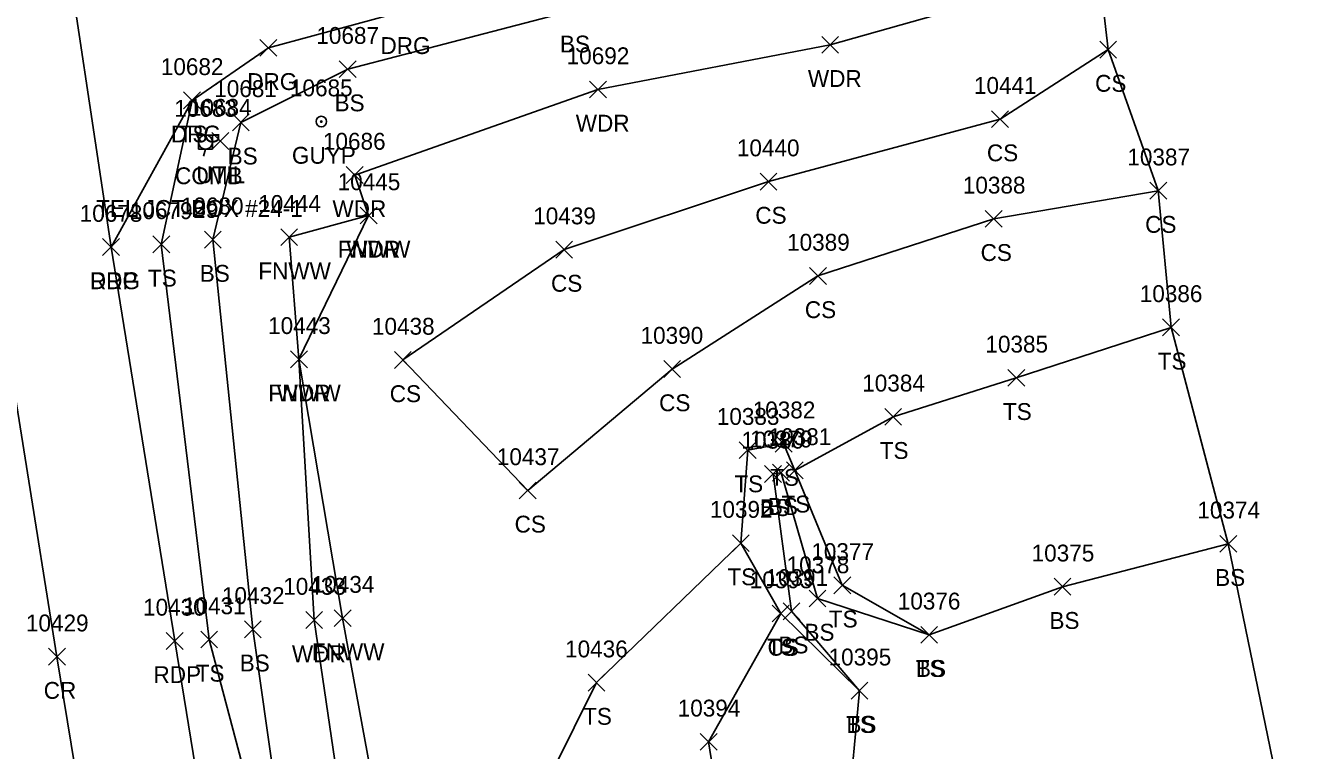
# Model space of a CAD drawing. Extents: x 1439173 to 1457902, y 641926 to 659889.
# Drawn here: x 1448137.9 to 1448290.3, y 647291.7 to 647377.7 of the extents above; entities that cross this region are included whole.
import ezdxf

# ---------------------------------------------------------------- set-up
doc = ezdxf.new("R2010")
doc.units = 0
for name, color, linetype in [('L_A', 7, 'Continuous'), ('L_I', 7, 'Continuous'), ('L_TIC', 7, 'Continuous'), ('LAWA', 7, 'Continuous'), ('LELB', 7, 'Continuous'), ('LFNC', 7, 'Continuous'), ('LSOGP', 7, 'Continuous'), ('P_A', 7, 'Continuous'), ('P_I', 7, 'Continuous'), ('P_TIC', 7, 'Continuous'), ('PET', 7, 'Continuous'), ('PRC', 7, 'Continuous'), ('R_A', 7, 'Continuous'), ('R_I', 7, 'Continuous'), ('R_TIC', 7, 'Continuous'), ('RDG', 7, 'Continuous'), ('U_A', 7, 'Continuous'), ('U_C', 7, 'Continuous'), ('U_I', 7, 'Continuous'), ('UDEFAULT', 7, 'Continuous'), ('UP', 7, 'Continuous'), ('UPGW', 7, 'Continuous')]:
    doc.layers.add(name, color=color, linetype=linetype)

msp = doc.modelspace()

# ---------------------------------------------------------------- linework, layer by layer
at = {"layer": 'L_TIC'}
for points in [[(1448232.43, 647374.45), (1448234.43, 647376.45)], [(1448234.43, 647374.45), (1448232.43, 647376.45)], [(1448265.44, 647373.88), (1448267.44, 647375.88)], [(1448267.44, 647373.88), (1448265.44, 647375.88)], [(1448175.17, 647371.56), (1448177.17, 647373.56)], [(1448177.17, 647371.56), (1448175.17, 647373.56)], [(1448204.87, 647369.15), (1448206.87, 647371.15)], [(1448206.87, 647369.15), (1448204.87, 647371.15)], [(1448156.7, 647367.86), (1448158.7, 647369.86)], [(1448158.7, 647367.86), (1448156.7, 647369.86)], [(1448162.48, 647365.25), (1448164.48, 647367.25)], [(1448164.48, 647365.25), (1448162.48, 647367.25)], [(1448252.6, 647365.63), (1448254.6, 647367.63)], [(1448254.6, 647365.63), (1448252.6, 647367.63)], [(1448176, 647359), (1448178, 647361)], [(1448178, 647359), (1448176, 647361)], [(1448225.11, 647358.22), (1448227.11, 647360.22)], [(1448227.11, 647358.22), (1448225.11, 647360.22)], [(1448271.38, 647357.14), (1448273.38, 647359.14)], [(1448273.38, 647357.14), (1448271.38, 647359.14)], [(1448177.65, 647354.2), (1448179.65, 647356.2)], [(1448179.65, 647354.2), (1448177.65, 647356.2)], [(1448177.65, 647354.2), (1448179.65, 647356.2)], [(1448179.65, 647354.2), (1448177.65, 647356.2)], [(1448251.85, 647353.8), (1448253.85, 647355.8)], [(1448253.85, 647353.8), (1448251.85, 647355.8)], [(1448153.05, 647350.77), (1448155.05, 647352.77)], [(1448155.05, 647350.77), (1448153.05, 647352.77)], [(1448159.17, 647351.33), (1448161.17, 647353.33)], [(1448161.17, 647351.33), (1448159.17, 647353.33)], [(1448168.22, 647351.62), (1448170.22, 647353.62)], [(1448170.22, 647351.62), (1448168.22, 647353.62)], [(1448200.86, 647350.15), (1448202.86, 647352.15)], [(1448202.86, 647350.15), (1448200.86, 647352.15)], [(1448230.99, 647347.02), (1448232.99, 647349.02)], [(1448232.99, 647347.02), (1448230.99, 647349.02)], [(1448272.9, 647340.92), (1448274.9, 647342.92)], [(1448274.9, 647340.92), (1448272.9, 647342.92)], [(1448169.39, 647337.13), (1448171.39, 647339.13)], [(1448171.39, 647337.13), (1448169.39, 647339.13)], [(1448169.39, 647337.13), (1448171.39, 647339.13)], [(1448171.39, 647337.13), (1448169.39, 647339.13)], [(1448181.72, 647337.05), (1448183.72, 647339.05)], [(1448183.72, 647337.05), (1448181.72, 647339.05)], [(1448213.69, 647335.97), (1448215.69, 647337.97)], [(1448215.69, 647335.97), (1448213.69, 647337.97)], [(1448254.53, 647334.93), (1448256.53, 647336.93)], [(1448256.53, 647334.93), (1448254.53, 647336.93)], [(1448239.91, 647330.31), (1448241.91, 647332.31)], [(1448241.91, 647330.31), (1448239.91, 647332.31)], [(1448222.65, 647326.35), (1448224.65, 647328.35)], [(1448224.65, 647326.35), (1448222.65, 647328.35)], [(1448226.91, 647327.12), (1448228.91, 647329.12)], [(1448228.91, 647327.12), (1448226.91, 647329.12)], [(1448225.66, 647323.53), (1448227.66, 647325.53)], [(1448227.66, 647323.53), (1448225.66, 647325.53)], [(1448226.6, 647323.67), (1448228.6, 647325.67)], [(1448228.6, 647323.67), (1448226.6, 647325.67)], [(1448228.24, 647323.95), (1448230.24, 647325.95)], [(1448230.24, 647323.95), (1448228.24, 647325.95)], [(1448228.24, 647323.95), (1448230.24, 647325.95)], [(1448230.24, 647323.95), (1448228.24, 647325.95)], [(1448196.54, 647321.57), (1448198.54, 647323.57)], [(1448198.54, 647321.57), (1448196.54, 647323.57)], [(1448221.83, 647315.32), (1448223.83, 647317.32)], [(1448223.83, 647315.32), (1448221.83, 647317.32)], [(1448221.83, 647315.32), (1448223.83, 647317.32)], [(1448223.83, 647315.32), (1448221.83, 647317.32)], [(1448279.69, 647315.24), (1448281.69, 647317.24)], [(1448281.69, 647315.24), (1448279.69, 647317.24)], [(1448233.87, 647310.31), (1448235.87, 647312.31)], [(1448235.87, 647310.31), (1448233.87, 647312.31)], [(1448260.02, 647310.14), (1448262.02, 647312.14)], [(1448262.02, 647310.14), (1448260.02, 647312.14)], [(1448230.94, 647308.74), (1448232.94, 647310.74)], [(1448232.94, 647308.74), (1448230.94, 647310.74)], [(1448226.56, 647306.96), (1448228.56, 647308.96)], [(1448228.56, 647306.96), (1448226.56, 647308.96)], [(1448226.56, 647306.96), (1448228.56, 647308.96)], [(1448228.56, 647306.96), (1448226.56, 647308.96)], [(1448227.85, 647307.23), (1448229.85, 647309.23)], [(1448229.85, 647307.23), (1448227.85, 647309.23)], [(1448163.91, 647305.09), (1448165.91, 647307.09)], [(1448165.91, 647305.09), (1448163.91, 647307.09)], [(1448171.19, 647306.19), (1448173.19, 647308.19)], [(1448173.19, 647306.19), (1448171.19, 647308.19)], [(1448174.57, 647306.42), (1448176.57, 647308.42)], [(1448176.57, 647306.42), (1448174.57, 647308.42)], [(1448158.72, 647303.88), (1448160.72, 647305.88)], [(1448160.72, 647303.88), (1448158.72, 647305.88)], [(1448244.18, 647304.44), (1448246.18, 647306.44)], [(1448246.18, 647304.44), (1448244.18, 647306.44)], [(1448244.18, 647304.44), (1448246.18, 647306.44)], [(1448246.18, 647304.44), (1448244.18, 647306.44)], [(1448204.7, 647298.76), (1448206.7, 647300.76)], [(1448206.7, 647298.76), (1448204.7, 647300.76)], [(1448204.7, 647298.76), (1448206.7, 647300.76)], [(1448206.7, 647298.76), (1448204.7, 647300.76)], [(1448235.92, 647297.8), (1448237.92, 647299.8)], [(1448237.92, 647297.8), (1448235.92, 647299.8)], [(1448235.92, 647297.8), (1448237.92, 647299.8)], [(1448237.92, 647297.8), (1448235.92, 647299.8)], [(1448218.01, 647291.74), (1448220.01, 647293.74)], [(1448220.01, 647291.74), (1448218.01, 647293.74)], [(1448218.01, 647291.74), (1448220.01, 647293.74)], [(1448220.01, 647291.74), (1448218.01, 647293.74)]]:
    msp.add_lwpolyline(points, dxfattribs=at)
at = {"layer": 'LAWA'}
msp.add_lwpolyline([(1448252.74, 646964.45), (1448244.41, 646980.33), (1448239.61, 647007.07), (1448234.11, 647016.29), (1448223.02, 647037.69), (1448218.62, 647071.15), (1448216.86, 647088.6), (1448207.36, 647130.97), (1448199.17, 647181.24), (1448193.67, 647208.92), (1448186.25, 647244.22), (1448179.11, 647260.06), (1448172.19, 647307.19), (1448170.39, 647338.13), (1448178.65, 647355.2), (1448177, 647360), (1448205.87, 647370.15), (1448233.43, 647375.45), (1448265.34, 647384.47)], dxfattribs=at)
at = {"layer": 'LELB'}
for points in [[(1448218.87, 647009.85), (1448211.68, 647037.64), (1448203.49, 647060.79), (1448197.21, 647087.75), (1448189.33, 647126.51), (1448182.07, 647178.19), (1448178.74, 647211.52), (1448173.35, 647241.59), (1448171.13, 647262.36), (1448164.91, 647306.09), (1448160.17, 647352.33), (1448163.48, 647366.25), (1448176.17, 647372.56), (1448202.92, 647379.54), (1448231.83, 647385.8), (1448264.27, 647391.23)], [(1448272.38, 647358.14), (1448252.85, 647354.8), (1448231.99, 647348.02), (1448214.69, 647336.97), (1448197.54, 647322.57), (1448182.72, 647338.05), (1448201.86, 647351.15), (1448226.11, 647359.22), (1448253.6, 647366.63), (1448266.44, 647374.88)], [(1448318.72, 646901.59), (1448306.78, 646890.81), (1448285.86, 646882.18), (1448254.29, 646874), (1448240.89, 646872.84), (1448231.87, 646877.99), (1448226.58, 646889.32), (1448218.83, 646925.91), (1448215.41, 646953.32), (1448215.77, 646983.84), (1448212.6, 647008.1), (1448207.65, 647036.99), (1448200.2, 647061.38), (1448194.24, 647087.53), (1448187.46, 647126.05), (1448180.2, 647177.73), (1448176.03, 647211.44), (1448169.68, 647241.35), (1448170.26, 647265.12), (1448159.72, 647304.88), (1448154.05, 647351.77), (1448157.7, 647368.86)], [(1448229.24, 647324.95), (1448240.91, 647331.31), (1448255.53, 647335.93), (1448273.9, 647341.92)], [(1448245.18, 647305.44), (1448234.87, 647311.31), (1448229.24, 647324.95), (1448227.91, 647328.12), (1448223.65, 647327.35), (1448222.83, 647316.32), (1448227.56, 647307.96), (1448236.92, 647298.8), (1448235.54, 647283.93)], [(1448280.69, 647316.24), (1448261.02, 647311.14), (1448245.18, 647305.44), (1448231.94, 647309.74), (1448227.6, 647324.67), (1448226.66, 647324.53), (1448228.85, 647308.23), (1448236.92, 647298.8)], [(1448222.83, 647316.32), (1448205.7, 647299.76)], [(1448227.56, 647307.96), (1448219.01, 647292.74)], [(1448216.86, 647088.6), (1448231.32, 647104.03), (1448256.25, 647124.66), (1448255.83, 647138.86), (1448236.81, 647139.07), (1448217.93, 647153.44), (1448208.14, 647179.34), (1448198.78, 647211.77), (1448197.98, 647235.17), (1448192.1, 647244.52), (1448195.66, 647259.13), (1448197.73, 647283.76), (1448205.7, 647299.76)], [(1448249.11, 647085.15), (1448263.93, 647112.58), (1448272.8, 647127.57), (1448252.14, 647154.83), (1448219.93, 647177.94), (1448208.61, 647211.45), (1448205.62, 647238.21), (1448203.85, 647251.43), (1448220.86, 647281.1), (1448219.01, 647292.74)]]:
    msp.add_lwpolyline(points, dxfattribs=at)
at = {"layer": 'LFNC'}
msp.add_lwpolyline([(1448234.24, 646946.31), (1448229.97, 646977.48), (1448228.36, 646993.76), (1448227.17, 647001.18), (1448223.76, 647016.9), (1448221.41, 647037.24), (1448217.17, 647052.52), (1448214.9, 647070.15), (1448211.55, 647090.19), (1448205.12, 647130.28), (1448197.18, 647181.15), (1448191.95, 647209.92), (1448186.25, 647244.22), (1448184.16, 647260.49), (1448175.57, 647307.42), (1448170.39, 647338.13), (1448169.22, 647352.62), (1448178.65, 647355.2)], dxfattribs=at)
at = {"layer": 'LSOGP'}
msp.add_lwpolyline([(1448248.57, 647486.26), (1448256.37, 647442.42), (1448260.59, 647411.19), (1448260.83, 647409.21), (1448261.5, 647407.66), (1448263.92, 647395.32), (1448264.27, 647391.24), (1448265.34, 647384.48), (1448266.44, 647374.89), (1448272.38, 647358.15), (1448273.9, 647341.93), (1448280.69, 647316.25), (1448287.71, 647281.98)], dxfattribs=at)
at = {"layer": 'P_TIC'}
for points in [[(1448147.08, 647350.45), (1448149.08, 647352.45)], [(1448149.08, 647350.45), (1448147.08, 647352.45)], [(1448154.64, 647303.71), (1448156.64, 647305.71)], [(1448156.64, 647303.71), (1448154.64, 647305.71)], [(1448140.66, 647301.84), (1448142.66, 647303.84)], [(1448142.66, 647301.84), (1448140.66, 647303.84)]]:
    msp.add_lwpolyline(points, dxfattribs=at)
at = {"layer": 'PET'}
msp.add_lwpolyline([(1448210.31, 646953.97), (1448206.09, 646983.02), (1448202.29, 647007.11), (1448197.67, 647036.67), (1448193.54, 647061.45), (1448190, 647087.35), (1448184.11, 647125.89), (1448175.09, 647177.2), (1448170.55, 647212.07), (1448165.67, 647240.9), (1448161.94, 647266.07), (1448155.64, 647304.71), (1448148.08, 647351.45), (1448141.73, 647393.81), (1448136.16, 647427.92), (1448130.19, 647464.52), (1448121.44, 647517.9)], dxfattribs=at)
at = {"layer": 'PRC'}
msp.add_lwpolyline([(1448260.65, 646552.87), (1448253.95, 646593.27), (1448247.21, 646633.9), (1448241.99, 646670.3), (1448235.28, 646711.83), (1448227.36, 646761.05), (1448221.48, 646799.15), (1448208.45, 646883.94), (1448200.39, 646928.86), (1448192.53, 646980.53), (1448184.46, 647032.21), (1448180.05, 647061.28), (1448176.23, 647087.3), (1448169.96, 647123.71), (1448163.11, 647173.92), (1448157.07, 647210.64), (1448152.13, 647238.94), (1448147.96, 647264.25), (1448141.66, 647302.84), (1448134.08, 647349.96), (1448129.97, 647375), (1448122.13, 647423.97), (1448115.84, 647462.16), (1448107.04, 647514.44)], dxfattribs=at)
at = {"layer": 'R_TIC'}
for points in [[(1448165.76, 647374.09), (1448167.76, 647376.09)], [(1448167.76, 647374.09), (1448165.76, 647376.09)], [(1448156.7, 647367.86), (1448158.7, 647369.86)], [(1448158.7, 647367.86), (1448156.7, 647369.86)], [(1448147.08, 647350.45), (1448149.08, 647352.45)], [(1448149.08, 647350.45), (1448147.08, 647352.45)]]:
    msp.add_lwpolyline(points, dxfattribs=at)
at = {"layer": 'RDG'}
msp.add_lwpolyline([(1448148.08, 647351.45), (1448157.7, 647368.86), (1448166.76, 647375.09), (1448182.57, 647379.36), (1448202.38, 647383.45), (1448231.15, 647389.11), (1448263.92, 647395.31)], dxfattribs=at)
at = {"layer": 'UDEFAULT'}
for points in [[(1448160.05, 647363.03), (1448162.05, 647365.03)], [(1448162.05, 647363.03), (1448160.05, 647365.03)]]:
    msp.add_lwpolyline(points, dxfattribs=at)
at = {"layer": 'UP'}
for p, q in [((1448159.54, 647365.57), (1448159.29, 647364.74)), ((1448158.46, 647363.07), (1448158.46, 647364.74)), ((1448158.46, 647364.74), (1448160.13, 647364.74)), ((1448159.29, 647363.91), (1448159.29, 647363.91)), ((1448160.13, 647364.74), (1448160.13, 647363.07)), ((1448160.13, 647363.07), (1448158.46, 647363.07)), ((1448159.04, 647362.24), (1448159.29, 647363.07))]:
    msp.add_line(p, q, dxfattribs=at)
msp.add_circle((1448159.29, 647363.91), 0.833, dxfattribs=at)
at = {"layer": 'UPGW'}
for radius in [0.625, 0.0833]:
    msp.add_circle((1448173.04, 647366.34), radius, dxfattribs=at)

# ---------------------------------------------------------------- texts
at = {"layer": 'L_A'}
for s, p in [('BS', (1448201.36, 647374.54)), ('WDR', (1448230.79, 647370.45)), ('CS', (1448264.88, 647369.88)), ('BS', (1448174.61, 647367.56)), ('WDR', (1448203.24, 647365.15)), ('TS', (1448156.11, 647363.86)), ('CS', (1448252.04, 647361.63)), ('BS', (1448161.92, 647361.25)), ('WDR', (1448174.36, 647355)), ('CS', (1448224.55, 647354.22)), ('CS', (1448270.82, 647353.14)), ('FNWW', (1448175, 647350.2)), ('WDR', (1448176.01, 647350.2)), ('CS', (1448251.29, 647349.8)), ('TS', (1448152.46, 647346.77)), ('BS', (1448158.61, 647347.33)), ('FNWW', (1448165.56, 647347.62)), ('CS', (1448200.3, 647346.15)), ('CS', (1448230.43, 647343.02)), ('TS', (1448272.31, 647336.92)), ('FNWW', (1448166.74, 647333.13)), ('WDR', (1448167.75, 647333.13)), ('CS', (1448181.16, 647333.05)), ('CS', (1448213.13, 647331.97)), ('TS', (1448253.94, 647330.93)), ('TS', (1448239.32, 647326.31)), ('TS', (1448222.06, 647322.35)), ('TS', (1448226.31, 647323.12)), ('BS', (1448225.1, 647319.53)), ('BS', (1448226.04, 647319.67)), ('TS', (1448227.65, 647319.95)), ('TS', (1448227.65, 647319.95)), ('CS', (1448195.98, 647317.57)), ('TS', (1448221.24, 647311.32)), ('TS', (1448221.24, 647311.32)), ('BS', (1448279.13, 647311.24)), ('TS', (1448233.28, 647306.31)), ('BS', (1448259.46, 647306.14)), ('BS', (1448230.38, 647304.74)), ('WDR', (1448169.55, 647302.19)), ('FNWW', (1448171.92, 647302.42)), ('TS', (1448225.97, 647302.96)), ('CS', (1448226, 647302.96)), ('BS', (1448227.29, 647303.23)), ('BS', (1448163.35, 647301.09)), ('TS', (1448243.59, 647300.44)), ('BS', (1448243.62, 647300.44)), ('TS', (1448158.13, 647299.88)), ('TS', (1448204.11, 647294.76)), ('TS', (1448204.11, 647294.76)), ('TS', (1448235.33, 647293.8)), ('BS', (1448235.36, 647293.8))]:
    msp.add_text(s, height=2, dxfattribs=at).set_placement(p)
at = {"layer": 'L_I'}
for s, p in [('10687', (1448172.45, 647375.56)), ('10692', (1448202.16, 647373.15)), ('10682', (1448153.99, 647371.86)), ('10681', (1448160.33, 647369.25)), ('10441', (1448250.5, 647369.63)), ('10686', (1448173.23, 647363)), ('10440', (1448222.36, 647362.22)), ('10387', (1448268.71, 647361.14)), ('10445', (1448174.98, 647358.2)), ('10445', (1448174.98, 647358.2)), ('10388', (1448249.18, 647357.8)), ('10680', (1448156.37, 647355.33)), ('10444', (1448165.55, 647355.62)), ('10679', (1448150.32, 647354.77)), ('10439', (1448198.19, 647354.15)), ('10389', (1448228.32, 647351.02)), ('10386', (1448270.18, 647344.92)), ('10443', (1448166.72, 647341.13)), ('10443', (1448166.72, 647341.13)), ('10438', (1448179.05, 647341.05)), ('10390', (1448210.93, 647339.97)), ('10385', (1448251.86, 647338.93)), ('10384', (1448237.24, 647334.31)), ('10382', (1448224.24, 647331.12)), ('10383', (1448219.98, 647330.35)), ('10381', (1448226.13, 647327.95)), ('10381', (1448226.13, 647327.95)), ('10380', (1448222.9, 647327.53)), ('10379', (1448223.92, 647327.67)), ('10437', (1448193.87, 647325.57)), ('10392', (1448219.16, 647319.32)), ('10392', (1448219.16, 647319.32)), ('10374', (1448277.02, 647319.24)), ('10377', (1448231.2, 647314.31)), ('10375', (1448257.35, 647314.14)), ('10378', (1448228.27, 647312.74)), ('10391', (1448225.75, 647311.23)), ('10433', (1448168.52, 647310.19)), ('10434', (1448171.9, 647310.42)), ('10393', (1448223.89, 647310.96)), ('10393', (1448223.89, 647310.96)), ('10432', (1448161.24, 647309.09)), ('10376', (1448241.46, 647308.44)), ('10376', (1448241.46, 647308.44)), ('10431', (1448156.62, 647307.88)), ('10436', (1448201.97, 647302.76)), ('10436', (1448201.97, 647302.76)), ('10395', (1448233.25, 647301.8)), ('10395', (1448233.25, 647301.8)), ('10394', (1448215.34, 647295.74)), ('10394', (1448215.34, 647295.74))]:
    msp.add_text(s, height=2, dxfattribs=at).set_placement(p)
at = {"layer": 'P_A'}
for s, p in [('RDP', (1448145.57, 647346.45)), ('RDP', (1448153.12, 647299.71)), ('CR', (1448140.09, 647297.84))]:
    msp.add_text(s, height=2, dxfattribs=at).set_placement(p)
at = {"layer": 'P_I'}
for s, p in [('10678', (1448144.36, 647354.45)), ('10430', (1448151.88, 647307.71)), ('10429', (1448137.98, 647305.84))]:
    msp.add_text(s, height=2, dxfattribs=at).set_placement(p)
at = {"layer": 'R_A'}
for p in [(1448180.06, 647374.36), (1448164.25, 647370.09), (1448155.19, 647363.86), (1448145.57, 647346.45)]:
    msp.add_text('DRG', height=2, dxfattribs=at).set_placement(p)
at = {"layer": 'R_I'}
for s, p in [('10682', (1448153.99, 647371.86)), ('10678', (1448144.36, 647354.45))]:
    msp.add_text(s, height=2, dxfattribs=at).set_placement(p)
at = {"layer": 'U_A'}
for s, p in [('GUYP', (1448169.55, 647361.34)), ('COMB', (1448155.68, 647358.91)), ('UTIL', (1448158.21, 647359.03))]:
    msp.add_text(s, height=2, dxfattribs=at).set_placement(p)
at = {"layer": 'U_C'}
for s, p in [('TEL JCT BOX #24-1', (1448146.31, 647355.03)), ('29', (1448157.82, 647354.91))]:
    msp.add_text(s, height=2, dxfattribs=at).set_placement(p)
at = {"layer": 'U_I'}
for s, p in [('10685', (1448169.32, 647369.34)), ('10683', (1448155.58, 647366.91)), ('10684', (1448157.33, 647367.03))]:
    msp.add_text(s, height=2, dxfattribs=at).set_placement(p)

doc.saveas('drawing.dxf')
